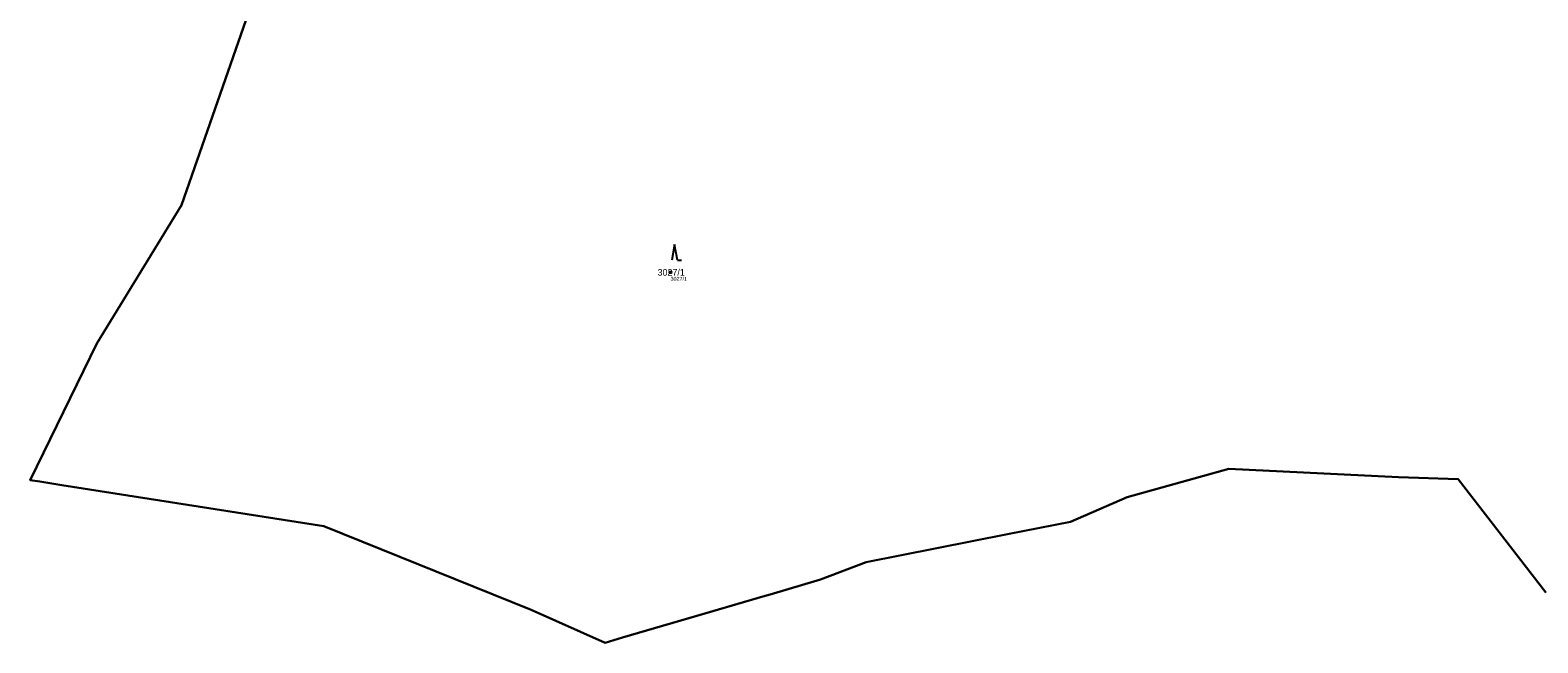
# Model space of a CAD drawing. Extents: x -751550 to -746116, y -1055108 to -1050700.
# Drawn here: x -751549.7 to -751163.6, y -1052178.6 to -1052021.7 of the extents above; entities that cross this region are included whole.
import ezdxf

# ---------------------------------------------------------------- set-up
doc = ezdxf.new("R2010")
doc.units = 0
for name, color, linetype in [('Definiční body', 7, 'Continuous'), ('Hranice parcel', 7, 'Continuous'), ('Parcelní čísla', 7, 'Continuous'), ('Polygon ku', 7, 'Continuous'), ('Polygon parcely', 7, 'Continuous'), ('Značky kultur', 7, 'Continuous')]:
    doc.layers.add(name, color=color, linetype=linetype)

msp = doc.modelspace()

# ---------------------------------------------------------------- linework, layer by layer
at = {"layer": 'Definiční body'}
msp.add_circle((-751385.7, -1052083.67), 0.25, dxfattribs=at)
at = {"layer": 'Hranice parcel'}
for p, q in [((-751547.25, -1052137.28), (-751549.69, -1052136.9)), ((-751541.62, -1052138.16), (-751547.25, -1052137.28)), ((-751183.97, -1052136.62), (-751199.26, -1052136.1)), ((-751161.54, -1052165.66), (-751183.97, -1052136.62)), ((-751268.75, -1052141.23), (-751283.28, -1052147.58)), ((-751283.28, -1052147.58), (-751299.43, -1052150.76)), ((-751299.43, -1052150.76), (-751335.63, -1052157.89)), ((-751335.63, -1052157.89), (-751347.31, -1052162.36)), ((-751362.05, -1052166.69), (-751374.89, -1052170.46)), ((-751402.48, -1052178.56), (-751421.35, -1052170.07)), ((-751374.89, -1052170.46), (-751397.96, -1052177.23)), ((-751397.96, -1052177.23), (-751402.48, -1052178.56))]:
    msp.add_line(p, q, dxfattribs=at)
for points in [[(-751549.69, -1052136.9), (-751532.64, -1052101.86), (-751510.9, -1052066.47), (-751481.84, -1051982.79), (-751479.16, -1051928.58), (-751474.8, -1051896.38)], [(-751199.26, -1052136.1), (-751242.71, -1052133.96), (-751268.75, -1052141.23)], [(-751421.35, -1052170.07), (-751474.46, -1052148.67), (-751541.62, -1052138.16)], [(-751347.31, -1052162.36), (-751360.22, -1052166.15), (-751362.05, -1052166.69)]]:
    msp.add_lwpolyline(points, dxfattribs=at)
at = {"layer": 'Polygon ku'}
msp.add_lwpolyline([(-751481.84, -1051982.79), (-751510.9, -1052066.47), (-751532.64, -1052101.86), (-751549.69, -1052136.9), (-751547.25, -1052137.28), (-751541.62, -1052138.16), (-751474.46, -1052148.67), (-751421.35, -1052170.07), (-751402.48, -1052178.56), (-751397.96, -1052177.23), (-751374.89, -1052170.46), (-751362.05, -1052166.69), (-751360.22, -1052166.15), (-751347.31, -1052162.36), (-751335.63, -1052157.89), (-751299.43, -1052150.76), (-751283.28, -1052147.58), (-751268.75, -1052141.23), (-751242.71, -1052133.96), (-751199.26, -1052136.1), (-751183.97, -1052136.62), (-751161.54, -1052165.66)], dxfattribs=at)
at = {"layer": 'Polygon parcely'}
msp.add_lwpolyline([(-751481.84, -1051982.79), (-751510.9, -1052066.47), (-751532.64, -1052101.86), (-751549.69, -1052136.9), (-751547.25, -1052137.28), (-751541.62, -1052138.16), (-751474.46, -1052148.67), (-751421.35, -1052170.07), (-751402.48, -1052178.56), (-751397.96, -1052177.23), (-751374.89, -1052170.46), (-751362.05, -1052166.69), (-751360.22, -1052166.15), (-751347.31, -1052162.36), (-751335.63, -1052157.89), (-751299.43, -1052150.76), (-751283.28, -1052147.58), (-751268.75, -1052141.23), (-751242.71, -1052133.96), (-751199.26, -1052136.1), (-751183.97, -1052136.62), (-751161.54, -1052165.66)], dxfattribs=at)
at = {"layer": 'Značky kultur'}
for p, q in [((-751384.66, -1052076.52), (-751385.41, -1052080.52)), ((-751383.91, -1052080.52), (-751384.66, -1052076.52)), ((-751383.91, -1052080.52), (-751382.91, -1052080.52))]:
    msp.add_line(p, q, dxfattribs=at)

# ---------------------------------------------------------------- texts
at = {"layer": 'Definiční body'}
msp.add_text('3027/1', height=1, dxfattribs=at).set_placement((-751385.7, -1052085.83))
at = {"layer": 'Parcelní čísla'}
msp.add_text('3027/1', height=1.7, dxfattribs=at).set_placement((-751389.01, -1052084.52))

doc.saveas('drawing.dxf')
